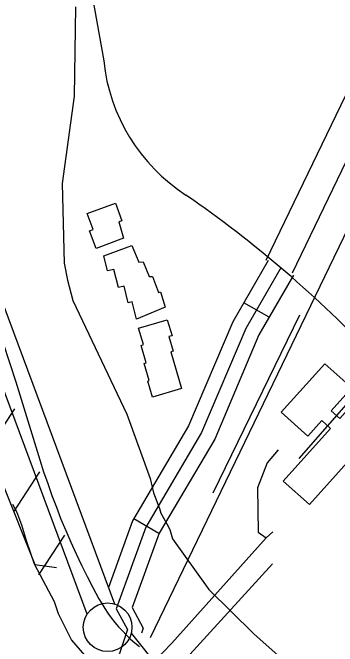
# Model space of a CAD drawing. Extents: x 3625074 to 3663148, y 511451 to 537151.
# Drawn here: x 3659442 to 3659776, y 530034 to 530685 of the extents above; entities that cross this region are included whole.
import ezdxf

# ---------------------------------------------------------------- set-up
doc = ezdxf.new("R2010")
doc.units = 0
for name, color, linetype in [('V-BLDG-OTLN', 7, 'Continuous'), ('V-LEVE-TOET', 7, 'Continuous'), ('V-ROAD-CNTR', 7, 'Continuous'), ('V-RRAP-FSHR', 7, 'Continuous'), ('V-SURV-LINE', 7, 'Continuous'), ('V-TOPO-BNDY', 7, 'Continuous'), ('V-UTIL-LINE', 7, 'Continuous')]:
    doc.layers.add(name, color=color, linetype=linetype)

msp = doc.modelspace()

# ---------------------------------------------------------------- linework, layer by layer
at = {"layer": 'V-BLDG-OTLN'}
for points in [[(3659527.71, 530442.81), (3659520.84, 530461.03), (3659524.55, 530462.43), (3659518.51, 530478.73), (3659547.49, 530489.43), (3659554.22, 530471.21), (3659551.21, 530470.16), (3659555.88, 530453.4)], [(3659569.37, 530370.12), (3659564.87, 530387.92), (3659560.8, 530386.9), (3659556.43, 530403.94), (3659550.91, 530402.61), (3659546.11, 530421.23), (3659539.58, 530419.68), (3659535.82, 530435.19), (3659564.42, 530445.89), (3659571.69, 530428.84), (3659576.04, 530429.18), (3659582.15, 530414.12), (3659585.7, 530414.08), (3659591.8, 530397.44), (3659593.78, 530398.2), (3659598.7, 530382.36)], [(3659585.7, 530289.87), (3659580.79, 530306.49), (3659582.23, 530306.92), (3659577.02, 530324.55), (3659579.26, 530325.22), (3659573.94, 530343.24), (3659576.41, 530343.97), (3659571.44, 530360.78), (3659600.95, 530369.5), (3659605.79, 530353.12), (3659602.57, 530352.16), (3659606.98, 530337.25), (3659604.48, 530336.52), (3659615.65, 530298.72)], [(3659833.62, 530275.87), (3659747.09, 530179.47), (3659720.23, 530203.58), (3659768.89, 530257.79), (3659759.95, 530265.82), (3659745.51, 530249.73), (3659718.04, 530274.39), (3659762.81, 530324.27), (3659790.56, 530299.37), (3659769.56, 530275.98), (3659778.34, 530268.1), (3659806.88, 530299.88)]]:
    msp.add_lwpolyline(points, close=True, dxfattribs=at)
at = {"layer": 'V-LEVE-TOET'}
for points in [[(3659506.47, 530691.46), (3659505.3, 530599.51), (3659492.89, 530509.48), (3659494.81, 530427.57), (3659498.15, 530410.33), (3659503.82, 530389.49), (3659559.3, 530272.49), (3659583.38, 530206.32), (3659586.75, 530191.45), (3659593.07, 530175.35), (3659594.2, 530170.58), (3659600.59, 530159.82), (3659603.48, 530153.85), (3659606.33, 530144.32), (3659643.64, 530092.23), (3659689.93, 530046.55), (3659746.26, 529996.59), (3659772.63, 529970.74), (3659861.94, 529855.09)], [(3659441.76, 530180.08), (3659445.79, 530172.36), (3659450.93, 530158.73), (3659456.02, 530141.56), (3659463.98, 530118.45), (3659484.73, 530079.85), (3659488.7, 530067.41), (3659496.18, 530052.57), (3659502.51, 530040.1), (3659515.88, 530024.6)]]:
    msp.add_lwpolyline(points, dxfattribs=at)
at = {"layer": 'V-ROAD-CNTR'}
for p, q in [((3659705.62, 530372.04), (3659679.67, 530387.09)), ((3659592.35, 530149.65), (3659566.5, 530164.88))]:
    msp.add_line(p, q, dxfattribs=at)
for points in [[(3659729.6, 530417.7), (3660039.66, 531060.72)], [(3659494.1, 530867.26), (3659535.5, 530635.79)], [(3659702.58, 530430.73), (3659861.31, 530759.93)], [(3659704.76, 530430.34), (3659668.26, 530367.44), (3659622.83, 530260.41), (3659565.27, 530162.79), (3659540.32, 530094.13)], [(3659717.73, 530422.82), (3659681.71, 530360.72), (3659636.25, 530253.65), (3659578.9, 530156.37), (3659548.38, 530072.39), (3659559.84, 530051.01), (3659551.85, 530026.49), (3659547.57, 530020.62)], [(3659730.71, 530415.29), (3659695.15, 530354), (3659649.68, 530246.88), (3659592.52, 530149.94), (3659564.76, 530073.57), (3659576.09, 530052.45), (3659574.45, 530047.42)], [(3659432.3, 530345.61), (3659445.01, 530305.7), (3659457.52, 530265.72), (3659469.82, 530225.67), (3659473.77, 530213.33), (3659477.92, 530201.05), (3659482.27, 530188.84), (3659486.84, 530176.71), (3659491.6, 530164.65), (3659496.57, 530152.68), (3659501.74, 530140.79), (3659507.1, 530128.99), (3659512.67, 530117.29), (3659518.43, 530105.68), (3659524.38, 530094.16), (3659530.53, 530082.75), (3659533.47, 530077.64), (3659536.59, 530072.64), (3659539.9, 530067.75), (3659543.37, 530062.99), (3659547.02, 530058.36), (3659550.83, 530053.86), (3659554.81, 530049.51), (3659558.94, 530045.3), (3659563.22, 530041.24), (3659567.64, 530037.35), (3659572.21, 530033.61)]]:
    msp.add_lwpolyline(points, dxfattribs=at)
for centre, radius, start, end in [((3659722.46, 530655.46), 187.99, 186.00711, 236.99469), ((3658919.41, 529484.17), 1232.22, 43.36125, 55.34724)]:
    msp.add_arc(centre, radius, start, end, dxfattribs=at)
at = {"layer": 'V-RRAP-FSHR'}
for p, q in [((3659417.26, 530237.24), (3659444.31, 530277.9)), ((3659442.99, 530172.14), (3659469.73, 530213.01)), ((3659468.99, 530107.15), (3659495.72, 530148.01))]:
    msp.add_line(p, q, dxfattribs=at)
msp.add_lwpolyline([(3659316.66, 530907.32), (3659294.56, 530884.26), (3659314.76, 530816.32), (3659337.76, 530746.82), (3659339.15, 530681), (3659333.05, 530600.05), (3659332.16, 530552.9), (3659335.77, 530470.07), (3659365.3, 530370.2), (3659395.15, 530293.77), (3659431.33, 530201.29), (3659464.73, 530117.81), (3659486.88, 530114.69)], dxfattribs=at)
at = {"layer": 'V-SURV-LINE'}
for points in [[(3659422.67, 530410.09), (3659546.65, 530077.33)], [(3659518.54, 530066.85), (3659394.56, 530399.62)], [(3659563.76, 530047.13), (3659650.56, 529938.62)]]:
    msp.add_lwpolyline(points, dxfattribs=at)
msp.add_circle((3659539.57, 530053.38), 25, dxfattribs=at)
at = {"layer": 'V-TOPO-BNDY'}
msp.add_line((3660820.44, 532607.43), (3659583.41, 530042.34), dxfattribs=at)
at = {"layer": 'V-UTIL-LINE'}
for p, q in [((3659736.91, 530374.38), (3659647.58, 530191.25)), ((3659570.36, 530000.89), (3659605.46, 530037.06))]:
    msp.add_line(p, q, dxfattribs=at)
for points in [[(3659808.24, 530286.46), (3659796.94, 530296.05), (3659736.22, 530226.74)], [(3659715.07, 530235.67), (3659703.49, 530222.43), (3659693.71, 530196.57), (3659694.32, 530151.29), (3659702.51, 530145.28)], [(3659709.28, 530151.49), (3659702.51, 530145.28), (3659605.46, 530037.06)], [(3659708.98, 530118.67), (3659631.12, 530033.11), (3659570.16, 529966.53), (3659529.33, 529973.56), (3659470.58, 529909.85)]]:
    msp.add_lwpolyline(points, dxfattribs=at)

doc.saveas('drawing.dxf')
